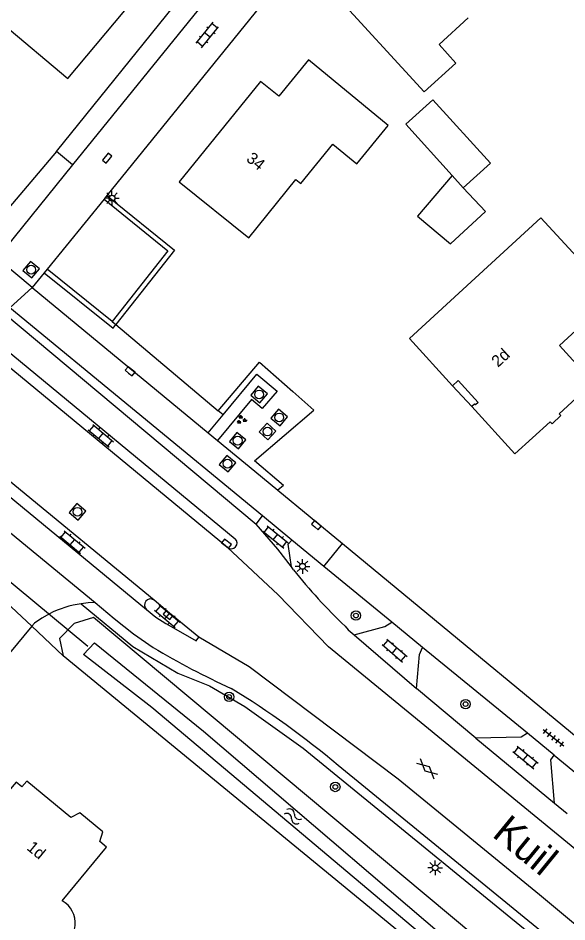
# Model space of a CAD drawing. Extents: x 136000 to 141000, y 400494 to 402006.
# Drawn here: x 137346.4 to 137393.1, y 401829.6 to 401906.5 of the extents above; entities that cross this region are included whole.
import ezdxf

# ---------------------------------------------------------------- set-up
doc = ezdxf.new("R2010")
doc.units = 0
for name, color, linetype in [('gg-afsc-erfafscheiding', 7, 'Continuous'), ('gg-anno-huisnummerreeks BGT', 7, 'Continuous'), ('gg-anno-openbare ruimte label', 7, 'Continuous'), ('gg-bbg-gedigitaliseerde bebouwing', 7, 'Continuous'), ('gg-bbg-gedigitaliseerde bijgebouw', 7, 'Continuous'), ('gg-bbg-hoofdgebouw', 7, 'Continuous'), ('gg-bbg-onder overbouw', 7, 'Continuous'), ('gg-bbg-pand overbouw', 7, 'Continuous'), ('gg-bbg-tussenscheiding', 7, 'Continuous'), ('gg-knt-verharding', 7, 'Continuous'), ('gg-knt-verharding nz', 7, 'Continuous'), ('gg-kntw-bovenkant insteek waterloop', 7, 'Continuous'), ('gg-kntw-waterlijn', 7, 'Continuous'), ('gg-kwrk-duiker nz buis', 7, 'Continuous'), ('gt-grn-groengrens', 7, 'Continuous'), ('gt-grn-weggrens', 7, 'Continuous'), ('gt-symb-boom', 7, 'Continuous'), ('gt-symb-gesloten verharding', 7, 'Continuous'), ('gt-symb-groenvak', 7, 'Continuous'), ('gt-symb-klinker verharding', 7, 'Continuous'), ('gt-symb-kolk', 7, 'Continuous'), ('gt-symb-lichtmast', 7, 'Continuous'), ('gt-symb-rioolschacht', 7, 'Continuous'), ('gt-symb-tegel verharding', 7, 'Continuous'), ('gt-symb-watersymbool', 7, 'Continuous')]:
    doc.layers.add(name, color=color, linetype=linetype)

# ---------------------------------------------------------------- blocks, each defined once
blk = doc.blocks.new('gt0-LMAST')
at = {"layer": 'gt-symb-lichtmast'}
for p, q in [((-0.182, 0.173), (-0.447, 0.438)), ((-0.005, 0.246), (-0.005, 0.621)), ((0.172, 0.173), (0.437, 0.438)), ((-0.255, -0.004), (-0.63, -0.004)), ((-0.182, -0.181), (-0.447, -0.446)), ((-0.005, -0.254), (-0.005, -0.629)), ((0.437, -0.446), (0.172, -0.181)), ((0.245, -0.004), (0.62, -0.004))]:
    blk.add_line(p, q, dxfattribs=at)
blk.add_circle((-0.005, -0.004), 0.25, dxfattribs=at)
blk = doc.blocks.new('gt0-KOLK')
at = {"layer": 'gt-symb-kolk'}
blk.add_lwpolyline([(0, 0), (0.375, 0), (0.375, 0.4), (-0.375, 0.4), (-0.375, 0), (0, 0)], dxfattribs=at)
blk = doc.blocks.new('gt0-KL1')
at = {"layer": 'gt-symb-klinker verharding'}
for p, q in [((-1.15, 0.3), (1.15, 0.3)), ((-1, -0.3), (-1, 0.3)), ((-0.5, 0.3), (-0.5, 0.45)), ((0, -0.3), (0, 0.3)), ((0.5, 0.3), (0.5, 0.45)), ((1, -0.3), (1, 0.3)), ((-1.15, -0.3), (1.15, -0.3)), ((-0.5, -0.45), (-0.5, -0.3)), ((0.5, -0.45), (0.5, -0.3))]:
    blk.add_line(p, q, dxfattribs=at)
blk = doc.blocks.new('gt0-RS')
at = {"layer": 'gt-symb-rioolschacht'}
blk.add_lwpolyline([(-0.5, -0.5), (0.5, -0.5), (0.5, 0.5), (-0.5, 0.5)], close=True, dxfattribs=at)
blk.add_circle((0, 0), 0.375, dxfattribs=at)
blk = doc.blocks.new('gt0-GRVAK')
at = {"layer": 'gt-symb-groenvak'}
for p, q in [((-0.11, 0.189), (-0.228, 0.24)), ((-0.182, 0.153), (0.088, 0.153)), ((-0.091, 0.211), (-0.156, 0.322)), ((-0.047, 0.214), (-0.047, 0.393)), ((-0.004, 0.211), (0.061, 0.322)), ((0.015, 0.189), (0.133, 0.24)), ((0.262, -0.052), (0.197, 0.059)), ((0.305, -0.049), (0.305, 0.13)), ((0.349, -0.052), (0.414, 0.059)), ((-0.245, -0.228), (-0.363, -0.177)), ((-0.318, -0.264), (-0.047, -0.264)), ((-0.226, -0.206), (-0.291, -0.095)), ((-0.183, -0.203), (-0.183, -0.024)), ((-0.139, -0.206), (-0.074, -0.095)), ((-0.12, -0.228), (-0.002, -0.177)), ((0.243, -0.074), (0.125, -0.023)), ((0.17, -0.11), (0.441, -0.11)), ((0.368, -0.074), (0.486, -0.023))]:
    blk.add_line(p, q, dxfattribs=at)
blk = doc.blocks.new('gt0-BOOM')
at = {"layer": 'gt-symb-boom'}
for radius in [0.4, 0.2]:
    blk.add_circle((0, 0), radius, dxfattribs=at)
blk = doc.blocks.new('gt0-TEG1')
at = {"layer": 'gt-symb-tegel verharding'}
for p, q in [((-1.125, 0), (1.125, 0)), ((-0.9, -0.25), (-0.9, 0.25)), ((-0.45, -0.25), (-0.45, 0.25)), ((0, -0.25), (0, 0.25)), ((0.45, -0.25), (0.45, 0.25)), ((0.9, -0.25), (0.9, 0.25))]:
    blk.add_line(p, q, dxfattribs=at)
blk = doc.blocks.new('gt0-WA')
at = {"layer": 'gt-symb-watersymbool'}
for centre, start, end in [((-0.323, 0.022), 28.07249, 151.92751), ((0.427, 0.422), 208.07248, 331.92751), ((-0.323, -0.428), 28.07249, 151.92751), ((0.427, -0.028), 208.07248, 331.92751)]:
    blk.add_arc(centre, 0.425, start, end, dxfattribs=at)
blk = doc.blocks.new('gt0-GESVH1')
at = {"layer": 'gt-symb-gesloten verharding'}
for p, q in [((-0.992, -0.261), (0.008, 0.239)), ((0.008, -0.261), (-0.992, 0.239)), ((0.008, 0.239), (1.008, -0.261)), ((1.008, 0.239), (0.008, -0.261))]:
    blk.add_line(p, q, dxfattribs=at)

msp = doc.modelspace()

# ---------------------------------------------------------------- linework, layer by layer
at = {"layer": 'gg-afsc-erfafscheiding'}
for p, q in [((137354.434, 401880.688), (137354.74, 401880.43)), ((137354.74, 401880.43), (137363.453, 401873.106)), ((137369.813, 401874.726), (137371.593, 401873.155)), ((137344.977, 401857.211), (137347.583, 401854.767))]:
    msp.add_line(p, q, dxfattribs=at)
for points in [[(137349.67, 401895.14), (137344.349, 401888.894), (137337.448, 401894.606)], [(137363.453, 401873.106), (137366.96, 401877.243), (137369.813, 401874.726)]]:
    msp.add_lwpolyline(points, dxfattribs=at)
at = {"layer": 'gg-bbg-gedigitaliseerde bebouwing'}
for points in [[(137384.728, 401906.513), (137382.26, 401904.25), (137383.69, 401902.68), (137381, 401900.22), (137373.07, 401908.87)], [(137370.482, 401892.431), (137373.2, 401895.77), (137375.26, 401894.09), (137377.928, 401897.366)], [(137366.06, 401887.81), (137370.067, 401892.773), (137370.482, 401892.431)], [(137379.736, 401879.253), (137390.931, 401889.508), (137397.067, 401882.837), (137392.505, 401878.641), (137395.38, 401875.516)]]:
    msp.add_lwpolyline(points, dxfattribs=at)
at = {"layer": 'gg-bbg-gedigitaliseerde bijgebouw'}
for points in [[(137383.359, 401893.115), (137379.43, 401897.47), (137381.73, 401899.56), (137386.63, 401894.17), (137384.31, 401892.06)], [(137383.359, 401893.115), (137380.433, 401889.651), (137383.23, 401887.289), (137386.21, 401890.05), (137384.31, 401892.06)]]:
    msp.add_lwpolyline(points, dxfattribs=at)
at = {"layer": 'gg-bbg-hoofdgebouw'}
for p, q in [((137379.736, 401879.253), (137383.396, 401875.223)), ((137385.044, 401873.462), (137388.72, 401869.442))]:
    msp.add_line(p, q, dxfattribs=at)
for points in [[(137338.416, 401910.857), (137344.734, 401905.562), (137345.112, 401906.014), (137350.657, 401901.367), (137356.249, 401908.039)], [(137377.928, 401897.366), (137371.15, 401902.95), (137368.6, 401899.85), (137367.05, 401901.11), (137360.13, 401892.58), (137366.06, 401887.81)], [(137388.72, 401869.442), (137391.725, 401872.151), (137391.878, 401871.994), (137392.623, 401872.682), (137392.484, 401872.836), (137395.38, 401875.516)], [(137350.165, 401831.419), (137353.94, 401835.98), (137353.374, 401836.458), (137353.627, 401837.27), (137351.659, 401838.899), (137350.9, 401838.5), (137347.156, 401841.602), (137346.741, 401841.117), (137346.237, 401841.518), (137344.611, 401839.606), (137344.199, 401839.956), (137340.051, 401834.97), (137340.357, 401834.68), (137338.961, 401832.964), (137339.634, 401832.417), (137333.593, 401825.158), (137339.533, 401820.24), (137342.646, 401824.022), (137341.505, 401824.992), (137341.9, 401825.466), (137344.425, 401828.37), (137346.38, 401826.744), (137347.466, 401828.049)]]:
    msp.add_lwpolyline(points, dxfattribs=at)
msp.add_arc((137349.086, 401829.517), 2.186, 222.18742, 60.43079, dxfattribs=at)
at = {"layer": 'gg-bbg-onder overbouw'}
msp.add_lwpolyline([(137383.396, 401875.223), (137383.884, 401875.673), (137385.592, 401873.812), (137385.349, 401873.589), (137385.281, 401873.663), (137385.044, 401873.462)], dxfattribs=at)
at = {"layer": 'gg-bbg-pand overbouw'}
msp.add_line((137383.396, 401875.223), (137385.044, 401873.462), dxfattribs=at)
at = {"layer": 'gg-bbg-tussenscheiding'}
msp.add_line((137384.31, 401892.06), (137383.359, 401893.115), dxfattribs=at)
at = {"layer": 'gg-knt-verharding'}
for p, q in [((137349.67, 401895.14), (137362.862, 401911.475)), ((137351.03, 401894.024), (137349.67, 401895.14)), ((137351.03, 401894.024), (137344.62, 401886.07)), ((137353.979, 401891.42), (137353.727, 401891.109)), ((137348.629, 401884.821), (137347.619, 401883.576)), ((137348.881, 401885.132), (137348.629, 401884.821)), ((137354.434, 401880.688), (137348.881, 401885.132)), ((137347.619, 401883.576), (137362.587, 401871.231)), ((137367.215, 401864.151), (137345.72, 401881.86)), ((137345.29, 401881.34), (137366.683, 401863.45)), ((137343.63, 401879.749), (137364.9, 401862.216)), ((137364.23, 401861.478), (137342.989, 401878.979)), ((137362.587, 401871.231), (137363.863, 401872.762)), ((137363.399, 401870.561), (137366.562, 401867.952)), ((137366.562, 401867.952), (137368.527, 401866.331)), ((137357.986, 401856.996), (137345.644, 401867.136)), ((137345.009, 401866.376), (137357.344, 401856.191)), ((137369.009, 401866.727), (137368.527, 401866.331)), ((137368.527, 401866.331), (137374.028, 401861.794)), ((137366.683, 401863.45), (137367.215, 401864.151)), ((137369.708, 401862.098), (137367.215, 401864.151)), ((137345.768, 401862.723), (137352.986, 401856.784)), ((137372.43, 401859.855), (137369.708, 401862.098)), ((137372.43, 401859.855), (137374.028, 401861.794)), ((137369.859, 401859.578), (137369.678, 401859.816)), ((137378.232, 401855.114), (137372.43, 401859.855)), ((137380.855, 401852.971), (137378.232, 401855.114)), ((137375.027, 401854.029), (137380.345, 401849.47)), ((137389.776, 401845.682), (137380.855, 401852.971)), ((137385.38, 401845.261), (137380.345, 401849.47)), ((137392.063, 401843.79), (137389.776, 401845.682)), ((137385.38, 401845.261), (137392.086, 401839.705)), ((137392.063, 401843.79), (137397.232, 401839.539)), ((137391.204, 401828.592), (137373.672, 401842.93)), ((137392.086, 401839.705), (137393.168, 401838.838))]:
    msp.add_line(p, q, dxfattribs=at)
for points in [[(137384.281, 401923.258), (137366.97, 401907.44), (137353.979, 401891.42)], [(137353.727, 401891.109), (137359.163, 401886.693), (137354.434, 401880.688)], [(137363.863, 401872.762), (137366.74, 401876.214), (137368.467, 401874.752), (137367.2, 401873.286), (137366.275, 401874.06), (137363.399, 401870.561)], [(137369.678, 401859.816), (137368.536, 401861.313), (137366.683, 401863.45)], [(137369.678, 401859.816), (137369.421, 401861.751), (137369.708, 401862.098)], [(137374.028, 401861.794), (137400.62, 401839.86), (137401.398, 401839.253)], [(137361.803, 401853.845), (137359.306, 401855.877), (137357.986, 401856.996)], [(137347.583, 401854.767), (137323.109, 401825.267), (137320.415, 401827.501), (137344.718, 401856.806)], [(137352.986, 401856.784), (137352.386, 401856.757), (137351.787, 401856.688)], [(137352.986, 401856.784), (137354.599, 401855.432), (137356.25, 401854.133), (137357.918, 401852.966)], [(137357.344, 401856.191), (137358.127, 401855.549), (137358.979, 401855.005), (137359.837, 401854.533), (137361.586, 401853.532), (137361.803, 401853.845)], [(137349.087, 401855.827), (137348.426, 401855.455), (137347.799, 401855.027), (137347.583, 401854.767)], [(137374.251, 401854.776), (137374.512, 401854.47), (137375.027, 401854.029)], [(137375.027, 401854.029), (137377.649, 401854.738), (137378.232, 401855.114)], [(137380.345, 401849.47), (137380.593, 401852.351), (137380.855, 401852.971)], [(137389.776, 401845.682), (137389.253, 401845.32), (137385.38, 401845.261)], [(137392.086, 401839.705), (137391.78, 401843.414), (137392.063, 401843.79)]]:
    msp.add_lwpolyline(points, dxfattribs=at)
for centre, radius, start, end in [((137364.563, 401861.849), 0.498, 317.74961, 47.47033), ((137364.563, 401861.849), 0.498, 228.0772, 317.79415), ((137406.292, 401888.491), 46.512, 218.43514, 226.45811), ((137357.684, 401856.578), 0.515, 54.13802, 228.71617), ((137353.08, 401847.97), 8.813, 98.43497, 116.93884), ((137392.155, 401910.148), 66.648, 239.08922, 245.5389), ((137324.394, 401783.998), 76.82, 50.09823, 58.47751)]:
    msp.add_arc(centre, radius, start, end, dxfattribs=at)
at = {"layer": 'gg-knt-verharding nz'}
for p, q in [((137364.115, 401910.146), (137351.03, 401894.024)), ((137353.727, 401891.109), (137348.881, 401885.132)), ((137362.587, 401871.231), (137363.399, 401870.561))]:
    msp.add_line(p, q, dxfattribs=at)
for points in [[(137405.311, 401826.323), (137393.513, 401836.082), (137372.85, 401853.026), (137368.559, 401857.45), (137364.23, 401861.478)], [(137402.156, 401822.472), (137390.812, 401831.915), (137378.76, 401841.761), (137366.082, 401851.329), (137361.803, 401853.845)]]:
    msp.add_lwpolyline(points, dxfattribs=at)
at = {"layer": 'gg-kntw-bovenkant insteek waterloop'}
msp.add_line((137386.732, 401822.323), (137350.262, 401852.255), dxfattribs=at)
msp.add_lwpolyline([(137386.732, 401822.323), (137389.282, 401825.075), (137352.844, 401855.518), (137351.199, 401854.991), (137349.941, 401853.725), (137350.262, 401852.255)], dxfattribs=at)
at = {"layer": 'gg-kntw-waterlijn'}
msp.add_lwpolyline([(137352.918, 401853.362), (137362.195, 401845.845), (137387.363, 401824.357), (137386.678, 401823.555), (137357.809, 401847.87), (137351.976, 401852.351), (137352.918, 401853.362)], dxfattribs=at)
at = {"layer": 'gg-kwrk-duiker nz buis'}
msp.add_line((137343.465, 401860.429), (137352.338, 401853.085), dxfattribs=at)
at = {"layer": 'gt-grn-groengrens'}
for p, q in [((137363.863, 401872.762), (137363.453, 401873.106)), ((137347.583, 401854.767), (137350.262, 401852.255))]:
    msp.add_line(p, q, dxfattribs=at)
for points in [[(137353.979, 401891.42), (137359.721, 401886.755), (137354.74, 401880.43)], [(137348.629, 401884.821), (137354.499, 401880.124), (137354.74, 401880.43)], [(137369.009, 401866.727), (137366.527, 401868.84), (137371.593, 401873.155)], [(137351.787, 401856.688), (137356.191, 401853.032), (137360.008, 401850.786), (137362.701, 401849.687), (137365.724, 401847.928), (137370.671, 401844.411), (137391.76, 401827.188)]]:
    msp.add_lwpolyline(points, dxfattribs=at)
at = {"layer": 'gt-grn-weggrens'}
for p, q in [((137347.619, 401883.576), (137344.62, 401886.07)), ((137345.72, 401881.86), (137347.619, 401883.576))]:
    msp.add_line(p, q, dxfattribs=at)

# ---------------------------------------------------------------- block references
at = {"layer": 'gt-symb-boom'}
for p in [(137375.177, 401855.682), (137364.378, 401848.753), (137384.508, 401848.144), (137373.422, 401841.097)]:
    msp.add_blockref('gt0-BOOM', p, dxfattribs=at)
at = {"layer": 'gt-symb-gesloten verharding', "rotation": -41.99999127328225}
msp.add_blockref('gt0-GESVH1', (137381.238, 401842.654), dxfattribs=at)
at = {"layer": 'gt-symb-groenvak'}
msp.add_blockref('gt0-GRVAK', (137365.418, 401872.335), dxfattribs=at)
at = {"layer": 'gt-symb-klinker verharding'}
for p, rotation in [((137362.52, 401905.061), 51.00900595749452), ((137353.465, 401870.968), -39.80557109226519), ((137368.327, 401862.361), -38.874431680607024), ((137351.038, 401861.928), -39.80557109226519), ((137359.107, 401855.619), -39.80557109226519), ((137378.475, 401852.702), -40.61993954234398), ((137389.616, 401843.607), -39.277311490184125)]:
    msp.add_blockref('gt0-KL1', p, dxfattribs=dict(at, rotation=rotation))
at = {"layer": 'gt-symb-kolk'}
for p, rotation in [((137354.152, 401894.46), 51.009005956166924), ((137355.822, 401876.301), -39.72486253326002), ((137371.672, 401863.219), -39.72486253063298), ((137364.03, 401861.636), -38.46294706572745), ((137359.306, 401855.877), 140.88391083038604)]:
    msp.add_blockref('gt0-KOLK', p, dxfattribs=dict(at, rotation=rotation))
at = {"layer": 'gt-symb-lichtmast'}
for p in [(137354.411, 401891.186), (137370.631, 401859.866), (137381.928, 401834.226)]:
    msp.add_blockref('gt0-LMAST', p, dxfattribs=at)
at = {"layer": 'gt-symb-rioolschacht'}
for p, rotation in [((137347.525, 401885.098), -39.72486252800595), ((137366.93, 401874.487), -39.72486253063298), ((137368.647, 401872.53), -39.72486253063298), ((137367.644, 401871.33), -43.37961800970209), ((137365.108, 401870.556), -39.80557109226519), ((137364.24, 401868.6), -39.72486253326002), ((137351.465, 401864.506), 138.9326436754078)]:
    msp.add_blockref('gt0-RS', p, dxfattribs=dict(at, rotation=rotation))
at = {"layer": 'gt-symb-tegel verharding', "rotation": -38.462947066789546}
msp.add_blockref('gt0-TEG1', (137392.004, 401845.286), dxfattribs=at)
at = {"layer": 'gt-symb-watersymbool', "rotation": -31.258485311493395}
msp.add_blockref('gt0-WA', (137369.777, 401838.622), dxfattribs=at)

# ---------------------------------------------------------------- texts
at = {"layer": 'gg-anno-huisnummerreeks BGT'}
for s, rotation, p in [('34', 321, (137365.765, 401894.411)), ('2d', 42.5, (137387.272, 401876.748)), ('1d', 320.4, (137347.078, 401835.821))]:
    msp.add_text(s, height=1, rotation=rotation, dxfattribs=at).set_placement(p)
at = {"layer": 'gg-anno-openbare ruimte label'}
msp.add_text('Kuil', height=2.5, rotation=320.7, dxfattribs=at).set_placement((137386.679, 401836.946))

doc.saveas('drawing.dxf')
